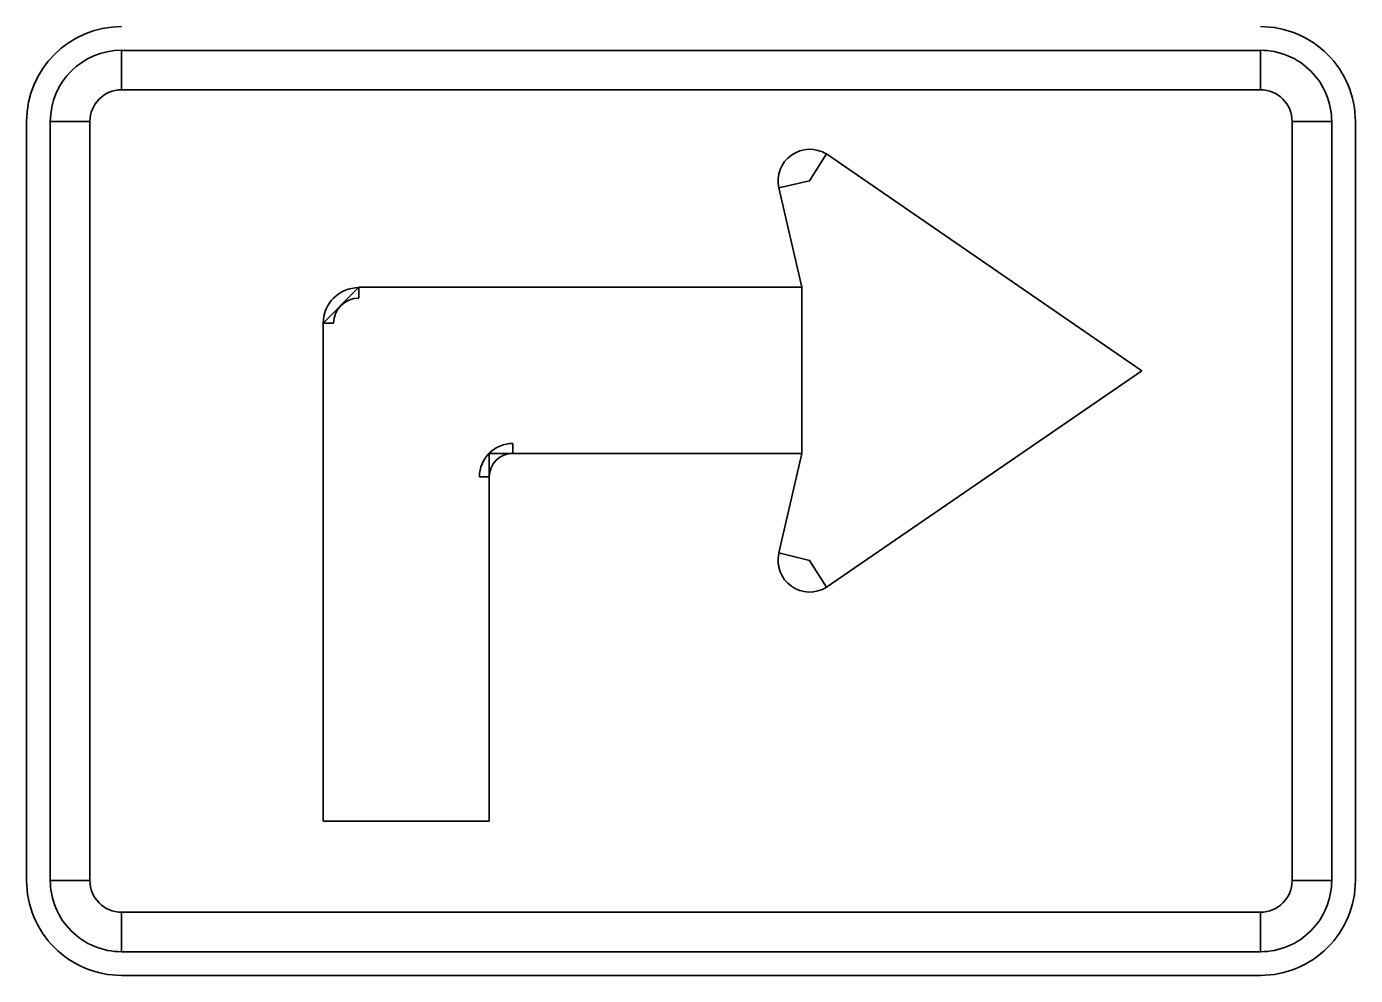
# Model space of a CAD drawing. Extents: x 10133 to 81668, y 5524 to 11018.
# Drawn here: x 29320 to 29407.7, y 9377.2 to 9439.8 of the extents above; entities that cross this region are included whole.
import ezdxf

# ---------------------------------------------------------------- set-up
doc = ezdxf.new("R2010")
doc.units = 0
doc.layers.add('DisPropROW', color=7, linetype='Continuous')

msp = doc.modelspace()

# ---------------------------------------------------------------- linework, layer by layer
at = {"layer": 'DisPropROW'}
for p, q in [((29326.307, 9435.655), (29326.307, 9438.243)), ((29401.419, 9438.243), (29401.419, 9435.655)), ((29320.047, 9433.569), (29320.047, 9383.494)), ((29321.612, 9433.569), (29324.22, 9433.569)), ((29403.505, 9433.569), (29406.113, 9433.569)), ((29407.678, 9383.494), (29407.678, 9433.569)), ((29371.687, 9429.646), (29372.801, 9431.441)), ((29369.655, 9429.187), (29371.687, 9429.646)), ((29341.955, 9421.926), (29341.955, 9422.636)), ((29339.606, 9420.257), (29340.294, 9420.257)), ((29352.124, 9411.661), (29352.124, 9412.329)), ((29349.913, 9410.117), (29350.559, 9410.117)), ((29371.687, 9404.609), (29369.655, 9405.11)), ((29372.801, 9402.856), (29371.687, 9404.609)), ((29324.22, 9383.494), (29321.612, 9383.494)), ((29406.113, 9383.494), (29403.505, 9383.494)), ((29326.307, 9378.8), (29326.307, 9381.408)), ((29401.419, 9381.408), (29401.419, 9378.8)), ((29326.307, 9377.235), (29401.419, 9377.235))]:
    msp.add_line(p, q, dxfattribs=at)
for points in [[(29401.419, 9438.243), (29326.307, 9438.243), (29326.307, 9435.655), (29401.419, 9435.655), (29401.419, 9438.243)], [(29321.612, 9433.569), (29321.612, 9383.494), (29324.22, 9383.494), (29324.22, 9433.569), (29321.612, 9433.569)], [(29406.113, 9383.494), (29406.113, 9433.569), (29403.505, 9433.569), (29403.505, 9383.494), (29406.113, 9383.494)], [(29393.595, 9417.128), (29372.801, 9431.441), (29371.687, 9429.646), (29369.655, 9429.187), (29371.165, 9422.636), (29371.165, 9411.661), (29369.655, 9405.11), (29371.687, 9404.609), (29372.801, 9402.856), (29393.595, 9417.128)], [(29350.559, 9387.417), (29339.606, 9387.417), (29339.606, 9420.257), (29341.955, 9422.636), (29371.165, 9422.636), (29371.165, 9411.661), (29352.124, 9411.661), (29350.559, 9411.661), (29350.559, 9410.117), (29350.559, 9387.417)], [(29326.307, 9378.8), (29401.419, 9378.8), (29401.419, 9381.408), (29326.307, 9381.408), (29326.307, 9378.8)]]:
    msp.add_lwpolyline(points, close=True, dxfattribs=at)
for centre, radius, start, end in [((29326.307, 9433.569), 6.259, 90.00021, 179.99985), ((29401.419, 9433.569), 6.259, 0, 90.00021), ((29326.307, 9433.569), 4.695, 90.00021, 179.99985), ((29401.419, 9433.569), 4.695, 0, 90.00021), ((29326.307, 9433.569), 2.086, 90.00021, 179.99985), ((29401.419, 9433.569), 2.086, 0, 90.00021), ((29371.687, 9429.646), 2.086, 57.72435, 192.95041), ((29341.955, 9420.257), 2.349, 90.00021, 179.99985), ((29341.955, 9420.257), 1.661, 90.00021, 179.99985), ((29352.124, 9410.117), 2.213, 90.00021, 179.99985), ((29352.124, 9410.117), 1.565, 90.00021, 179.99985), ((29371.687, 9404.609), 2.086, 167.04986, 302.27592), ((29326.307, 9383.494), 6.259, 179.99985, 270.00006), ((29326.307, 9383.494), 4.695, 179.99985, 270.00006), ((29326.307, 9383.494), 2.086, 179.99985, 270.00006), ((29401.419, 9383.494), 6.259, 270.00006, 0.00027), ((29401.419, 9383.494), 4.695, 270.00006, 0.00027), ((29401.419, 9383.494), 2.086, 270.00006, 0.00027)]:
    msp.add_arc(centre, radius, start, end, dxfattribs=at)

doc.saveas('drawing.dxf')
